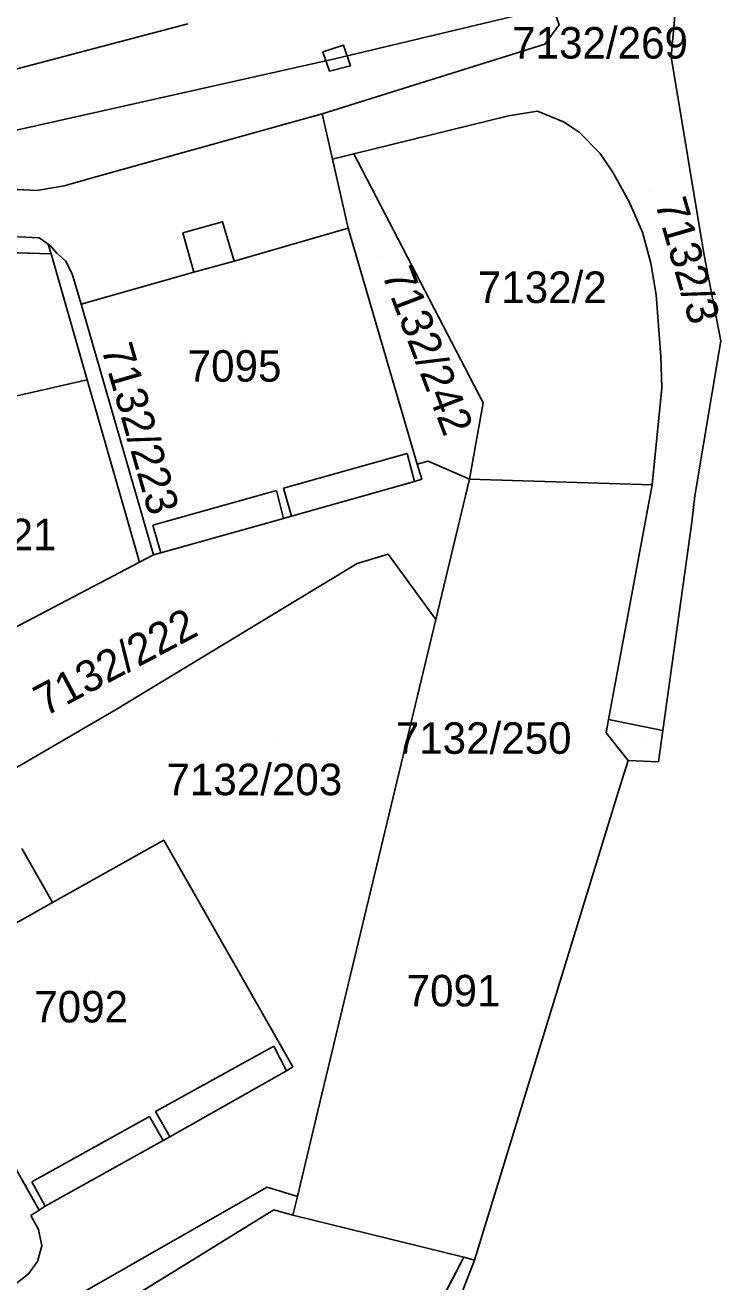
# Model space of a CAD drawing. Extents: x -266199 to -261993, y -1239047 to -1235108.
# Drawn here: x -263440.5 to -263396.4, y -1236758.8 to -1236679 of the extents above; entities that cross this region are included whole.
import ezdxf

# ---------------------------------------------------------------- set-up
doc = ezdxf.new("R2010")
doc.units = 0
for name, color, linetype in [('body_kn', 7, 'Continuous'), ('kladpar_druhypozemkov', 7, 'Continuous'), ('kladpar_hranice', 7, 'Continuous'), ('kladpar_parcelnecisla', 7, 'Continuous'), ('kladpar_plochy', 7, 'Continuous'), ('kladpar_sipky', 7, 'Continuous'), ('linie', 7, 'Continuous'), ('zappar_hrandruhpozemk', 7, 'Continuous'), ('znacky', 7, 'Continuous'), ('zuob_linie', 7, 'Continuous'), ('zuob_plochy', 7, 'Continuous')]:
    doc.layers.add(name, color=color, linetype=linetype)

msp = doc.modelspace()

# ---------------------------------------------------------------- linework, layer by layer
at = {"layer": 'body_kn'}
for p, q in [((-263420.35, -1236680.25), (-263420.35, -1236680.25)), ((-263407.58, -1236680.2), (-263407.58, -1236680.2)), ((-263421.66, -1236680.69), (-263421.66, -1236680.69)), ((-263420.82, -1236681.11), (-263420.82, -1236681.11)), ((-263420.82, -1236681.11), (-263420.82, -1236681.11)), ((-263399.57, -1236680.99), (-263399.57, -1236680.99)), ((-263421.25, -1236681.91), (-263421.25, -1236681.91)), ((-263421.25, -1236681.91), (-263421.25, -1236681.91)), ((-263419.91, -1236681.57), (-263419.91, -1236681.57)), ((-263421.7, -1236684.61), (-263421.7, -1236684.61)), ((-263409.88, -1236684.74), (-263409.88, -1236684.74)), ((-263408.05, -1236684.44), (-263408.05, -1236684.44)), ((-263406.4, -1236685.12), (-263406.4, -1236685.12)), ((-263405.4, -1236685.79), (-263405.4, -1236685.79)), ((-263421.05, -1236687.49), (-263421.05, -1236687.49)), ((-263421.05, -1236687.49), (-263421.05, -1236687.49)), ((-263419.7, -1236687.15), (-263419.7, -1236687.15)), ((-263404.06, -1236687.13), (-263404.06, -1236687.13)), ((-263436.07, -1236688.62), (-263436.07, -1236688.62)), ((-263403.24, -1236688.37), (-263403.24, -1236688.37)), ((-263439.81, -1236689.49), (-263439.81, -1236689.49)), ((-263438.08, -1236689.19), (-263438.08, -1236689.19)), ((-263402.23, -1236690.21), (-263402.23, -1236690.21)), ((-263428.02, -1236691.47), (-263428.02, -1236691.47)), ((-263430.54, -1236692.17), (-263430.54, -1236692.17)), ((-263420.06, -1236691.88), (-263420.06, -1236691.88)), ((-263401.38, -1236692.13), (-263401.38, -1236692.13)), ((-263439.66, -1236692.49), (-263439.66, -1236692.49)), ((-263439.08, -1236692.9), (-263439.08, -1236692.9)), ((-263438.99, -1236692.97), (-263438.99, -1236692.97)), ((-263438.91, -1236693.51), (-263438.91, -1236693.51)), ((-263438.91, -1236693.51), (-263438.91, -1236693.51)), ((-263438.54, -1236693.47), (-263438.54, -1236693.47)), ((-263437.99, -1236693.95), (-263437.99, -1236693.95)), ((-263397.48, -1236693.49), (-263397.48, -1236693.49)), ((-263429.84, -1236694.68), (-263429.84, -1236694.68)), ((-263429.84, -1236694.68), (-263429.84, -1236694.68)), ((-263427.29, -1236693.97), (-263427.29, -1236693.97)), ((-263400.85, -1236694.1), (-263400.85, -1236694.1)), ((-263437.56, -1236694.79), (-263437.56, -1236694.79)), ((-263400.52, -1236696.12), (-263400.52, -1236696.12)), ((-263436.99, -1236696.7), (-263436.99, -1236696.7)), ((-263436.99, -1236696.7), (-263436.99, -1236696.7)), ((-263396.41, -1236699.04), (-263396.41, -1236699.04)), ((-263400.22, -1236700.04), (-263400.22, -1236700.04)), ((-263436.62, -1236701.52), (-263436.62, -1236701.52)), ((-263436.62, -1236701.52), (-263436.62, -1236701.52)), ((-263400.16, -1236702.02), (-263400.16, -1236702.02)), ((-263411.48, -1236702.97), (-263411.48, -1236702.97)), ((-263416.32, -1236706.18), (-263416.32, -1236706.18)), ((-263414.98, -1236706.67), (-263414.98, -1236706.67)), ((-263415.67, -1236706.87), (-263415.67, -1236706.87)), ((-263415.84, -1236707.97), (-263415.84, -1236707.97)), ((-263415.39, -1236707.83), (-263415.39, -1236707.83)), ((-263412.35, -1236707.81), (-263412.35, -1236707.81)), ((-263412.35, -1236707.81), (-263412.35, -1236707.81)), ((-263400.77, -1236708.18), (-263400.77, -1236708.18)), ((-263424.61, -1236708.53), (-263424.61, -1236708.53)), ((-263424.15, -1236708.39), (-263424.15, -1236708.39)), ((-263398.05, -1236708.88), (-263398.05, -1236708.88)), ((-263424.15, -1236710.31), (-263424.15, -1236710.31)), ((-263424.15, -1236710.31), (-263424.15, -1236710.31)), ((-263423.65, -1236710.16), (-263423.65, -1236710.16)), ((-263423.65, -1236710.16), (-263423.65, -1236710.16)), ((-263398.26, -1236710.56), (-263398.26, -1236710.56)), ((-263432.44, -1236710.74), (-263432.44, -1236710.74)), ((-263433.3, -1236713.1), (-263433.3, -1236713.1)), ((-263433.3, -1236713.1), (-263433.3, -1236713.1)), ((-263432.4, -1236712.63), (-263432.4, -1236712.63)), ((-263431.95, -1236712.5), (-263431.95, -1236712.5)), ((-263431.95, -1236712.5), (-263431.95, -1236712.5)), ((-263417.52, -1236712.58), (-263417.52, -1236712.58)), ((-263419.48, -1236713.17), (-263419.48, -1236713.17)), ((-263414.49, -1236716.73), (-263414.49, -1236716.73)), ((-263434.81, -1236722.46), (-263434.81, -1236722.46)), ((-263403.53, -1236723.09), (-263403.53, -1236723.09)), ((-263403.53, -1236723.09), (-263403.53, -1236723.09)), ((-263403.68, -1236723.93), (-263403.68, -1236723.93)), ((-263400.1, -1236723.79), (-263400.1, -1236723.79)), ((-263402.3, -1236725.68), (-263402.3, -1236725.68)), ((-263402.3, -1236725.68), (-263402.3, -1236725.68)), ((-263400.37, -1236725.77), (-263400.37, -1236725.77)), ((-263402.92, -1236727.7), (-263402.92, -1236727.7)), ((-263431.76, -1236730.74), (-263431.76, -1236730.74)), ((-263439.31, -1236733.83), (-263439.31, -1236733.83)), ((-263438.81, -1236734.7), (-263438.81, -1236734.7)), ((-263438.81, -1236734.7), (-263438.81, -1236734.7)), ((-263424.78, -1236743.82), (-263424.78, -1236743.82)), ((-263423.96, -1236745.4), (-263423.96, -1236745.4)), ((-263423.96, -1236745.4), (-263423.96, -1236745.4)), ((-263423.57, -1236745.15), (-263423.57, -1236745.15)), ((-263432.29, -1236747.97), (-263432.29, -1236747.97)), ((-263421.98, -1236747.94), (-263421.98, -1236747.94)), ((-263432.66, -1236748.29), (-263432.66, -1236748.29)), ((-263431.79, -1236749.82), (-263431.79, -1236749.82)), ((-263431.79, -1236749.82), (-263431.79, -1236749.82)), ((-263431.38, -1236749.58), (-263431.38, -1236749.58)), ((-263440.13, -1236752.45), (-263440.13, -1236752.45)), ((-263425.19, -1236752.79), (-263425.19, -1236752.79)), ((-263423.28, -1236753.37), (-263423.28, -1236753.37)), ((-263423.28, -1236753.37), (-263423.28, -1236753.37)), ((-263440.18, -1236754.59), (-263440.18, -1236754.59)), ((-263439.66, -1236754.24), (-263439.66, -1236754.24)), ((-263439.66, -1236754.24), (-263439.66, -1236754.24)), ((-263439.27, -1236753.99), (-263439.27, -1236753.99)), ((-263424.78, -1236754.23), (-263424.78, -1236754.23)), ((-263423.57, -1236754.56), (-263423.57, -1236754.56)), ((-263423.57, -1236754.56), (-263423.57, -1236754.56)), ((-263439.7, -1236755.46), (-263439.7, -1236755.46)), ((-263439.5, -1236756.51), (-263439.5, -1236756.51)), ((-263439.77, -1236757.5), (-263439.77, -1236757.5)), ((-263412.71, -1236757.23), (-263412.71, -1236757.23)), ((-263412.71, -1236757.23), (-263412.71, -1236757.23)), ((-263412.03, -1236757.42), (-263412.03, -1236757.42)), ((-263412.03, -1236757.42), (-263412.03, -1236757.42)), ((-263440.33, -1236758.28), (-263440.33, -1236758.28))]:
    msp.add_line(p, q, dxfattribs=at)
at = {"layer": 'kladpar_druhypozemkov'}
for p, q in [((-263420.19, -1236681.34), (-263420.19, -1236681.34)), ((-263400.95, -1236689.52), (-263400.95, -1236689.52)), ((-263418.12, -1236693.77), (-263418.12, -1236693.77)), ((-263407.27, -1236694.03), (-263407.27, -1236694.03)), ((-263426.8, -1236699.03), (-263426.8, -1236699.03)), ((-263436.31, -1236700.54), (-263436.31, -1236700.54)), ((-263434.78, -1236718.4), (-263434.78, -1236718.4)), ((-263424.79, -1236724.49), (-263424.79, -1236724.49)), ((-263401.41, -1236724.48), (-263401.41, -1236724.48)), ((-263413.51, -1236738.4), (-263413.51, -1236738.4)), ((-263436.5, -1236739.72), (-263436.5, -1236739.72))]:
    msp.add_line(p, q, dxfattribs=at)
at = {"layer": 'kladpar_hranice'}
for p, q in [((-263407.58, -1236680.2), (-263421.7, -1236684.61)), ((-263403.68, -1236723.93), (-263403.53, -1236723.09)), ((-263402.3, -1236725.68), (-263403.68, -1236723.93)), ((-263403.68, -1236723.93), (-263402.3, -1236725.68)), ((-263439.66, -1236754.24), (-263447.84, -1236739.77)), ((-263412.71, -1236757.23), (-263423.57, -1236754.56)), ((-263412.71, -1236757.23), (-263423.85, -1236778.52)), ((-263412.03, -1236757.42), (-263412.71, -1236757.23))]:
    msp.add_line(p, q, dxfattribs=at)
for points in [[(-263410.6, -1236664.89), (-263408.72, -1236672.16), (-263408.49, -1236673.05), (-263408.34, -1236674.16), (-263406.67, -1236678.97), (-263407.58, -1236680.2)], [(-263399.28, -1236677.92), (-263399.57, -1236680.99), (-263397.48, -1236693.49), (-263396.41, -1236699.04), (-263398.05, -1236708.88), (-263398.26, -1236710.56), (-263400.1, -1236723.79), (-263403.53, -1236723.09), (-263400.77, -1236708.18), (-263400.16, -1236702.02), (-263400.22, -1236700.04), (-263400.52, -1236696.12), (-263400.85, -1236694.1), (-263401.38, -1236692.13), (-263402.23, -1236690.21), (-263403.24, -1236688.37), (-263404.06, -1236687.13), (-263405.4, -1236685.79), (-263406.4, -1236685.12), (-263408.05, -1236684.44), (-263409.88, -1236684.74), (-263419.7, -1236687.15), (-263421.05, -1236687.49)], [(-263421.05, -1236687.49), (-263421.7, -1236684.61), (-263407.58, -1236680.2), (-263406.67, -1236678.97)], [(-263421.25, -1236681.91), (-263421.66, -1236680.69), (-263420.35, -1236680.25), (-263419.91, -1236681.57), (-263421.25, -1236681.91)], [(-263420.35, -1236680.25), (-263421.66, -1236680.69), (-263421.25, -1236681.91), (-263419.91, -1236681.57), (-263420.35, -1236680.25)], [(-263421.7, -1236684.61), (-263436.07, -1236688.62), (-263438.08, -1236689.19), (-263439.81, -1236689.49), (-263465.96, -1236688.14), (-263461.53, -1236687.12), (-263462.2, -1236683.59), (-263493.45, -1236691.14), (-263494.62, -1236691.06), (-263495.71, -1236690.85), (-263496.58, -1236690.21), (-263497.36, -1236689.19)], [(-263465.96, -1236688.14), (-263439.81, -1236689.49), (-263438.08, -1236689.19), (-263436.07, -1236688.62), (-263421.7, -1236684.61), (-263421.05, -1236687.49), (-263420.06, -1236691.88), (-263427.29, -1236693.97), (-263428.02, -1236691.47), (-263430.54, -1236692.17), (-263429.84, -1236694.68), (-263436.99, -1236696.7), (-263437.56, -1236694.79), (-263437.99, -1236693.95), (-263438.54, -1236693.47), (-263438.99, -1236692.97), (-263439.08, -1236692.9), (-263438.91, -1236693.51), (-263469.29, -1236692.64)], [(-263412.35, -1236707.81), (-263411.48, -1236702.97), (-263419.7, -1236687.15), (-263409.88, -1236684.74), (-263408.05, -1236684.44), (-263406.4, -1236685.12), (-263405.4, -1236685.79), (-263404.06, -1236687.13), (-263403.24, -1236688.37), (-263402.23, -1236690.21), (-263401.38, -1236692.13), (-263400.85, -1236694.1), (-263400.52, -1236696.12), (-263400.22, -1236700.04), (-263400.16, -1236702.02), (-263400.77, -1236708.18), (-263412.35, -1236707.81)], [(-263421.05, -1236687.49), (-263419.7, -1236687.15), (-263411.48, -1236702.97), (-263412.35, -1236707.81), (-263414.98, -1236706.67), (-263415.67, -1236706.87), (-263420.06, -1236691.88), (-263421.05, -1236687.49)], [(-263436.99, -1236696.7), (-263429.84, -1236694.68), (-263430.54, -1236692.17), (-263428.02, -1236691.47), (-263427.29, -1236693.97), (-263420.06, -1236691.88), (-263415.67, -1236706.87), (-263415.39, -1236707.83)], [(-263469.29, -1236692.64), (-263438.91, -1236693.51), (-263436.62, -1236701.52), (-263458.01, -1236706.39), (-263469.29, -1236692.64)], [(-263438.91, -1236693.51), (-263439.08, -1236692.9), (-263438.99, -1236692.97), (-263438.54, -1236693.47), (-263437.99, -1236693.95), (-263437.56, -1236694.79), (-263436.99, -1236696.7), (-263432.4, -1236712.63), (-263433.3, -1236713.1), (-263436.62, -1236701.52), (-263438.91, -1236693.51)], [(-263431.95, -1236712.5), (-263432.4, -1236712.63), (-263436.99, -1236696.7)], [(-263436.62, -1236701.52), (-263433.3, -1236713.1), (-263446.72, -1236720.14), (-263457.01, -1236707.6), (-263458.01, -1236706.39), (-263436.62, -1236701.52)], [(-263415.39, -1236707.83), (-263415.67, -1236706.87), (-263414.98, -1236706.67), (-263412.35, -1236707.81), (-263414.49, -1236716.73), (-263417.52, -1236712.58), (-263419.48, -1236713.17), (-263434.81, -1236722.46), (-263441.57, -1236726.41), (-263441.74, -1236726.2), (-263446.72, -1236720.14), (-263433.3, -1236713.1)], [(-263431.95, -1236712.5), (-263424.15, -1236710.31), (-263423.65, -1236710.16), (-263415.84, -1236707.97), (-263415.39, -1236707.83)], [(-263415.39, -1236707.83), (-263415.84, -1236707.97), (-263423.65, -1236710.16), (-263424.15, -1236710.31), (-263431.95, -1236712.5)], [(-263423.57, -1236754.56), (-263423.28, -1236753.37), (-263421.98, -1236747.94), (-263414.49, -1236716.73), (-263412.35, -1236707.81), (-263400.77, -1236708.18), (-263403.53, -1236723.09), (-263403.68, -1236723.93)], [(-263459.75, -1236738.23), (-263456.07, -1236735.87), (-263451.78, -1236733.04), (-263447.56, -1236730.25), (-263442.94, -1236727.21), (-263441.57, -1236726.41), (-263434.81, -1236722.46), (-263419.48, -1236713.17), (-263417.52, -1236712.58), (-263414.49, -1236716.73), (-263421.98, -1236747.94), (-263423.28, -1236753.37), (-263423.57, -1236754.56), (-263424.78, -1236754.23), (-263438.69, -1236762.81), (-263447.15, -1236769.85)], [(-263433.3, -1236713.1), (-263432.4, -1236712.63), (-263431.95, -1236712.5)], [(-263403.53, -1236723.09), (-263400.1, -1236723.79), (-263400.37, -1236725.77), (-263402.3, -1236725.68)], [(-263402.3, -1236725.68), (-263402.92, -1236727.7), (-263412.03, -1236757.42)], [(-263447.84, -1236739.77), (-263440.77, -1236735.8), (-263438.81, -1236734.7), (-263431.76, -1236730.74), (-263423.57, -1236745.15)], [(-263423.57, -1236745.15), (-263431.76, -1236730.74), (-263438.81, -1236734.7), (-263440.77, -1236735.8)], [(-263440.77, -1236735.8), (-263447.84, -1236739.77), (-263439.66, -1236754.24)], [(-263439.66, -1236754.24), (-263439.27, -1236753.99), (-263431.79, -1236749.82), (-263431.38, -1236749.58), (-263423.96, -1236745.4), (-263423.57, -1236745.15)], [(-263423.57, -1236745.15), (-263423.96, -1236745.4), (-263431.38, -1236749.58), (-263431.79, -1236749.82), (-263439.27, -1236753.99), (-263439.66, -1236754.24)], [(-263438.69, -1236762.81), (-263424.78, -1236754.23), (-263423.57, -1236754.56), (-263412.71, -1236757.23)], [(-263412.03, -1236757.42), (-263419.86, -1236777.6), (-263427.8, -1236795.6), (-263433.94, -1236814.03), (-263438.41, -1236833.92), (-263439.02, -1236840.37)], [(-263423.85, -1236778.52), (-263412.71, -1236757.23), (-263412.03, -1236757.42)]]:
    msp.add_lwpolyline(points, dxfattribs=at)
at = {"layer": 'kladpar_plochy'}
for p, q in [((-263406.67, -1236678.97), (-263407.58, -1236680.2)), ((-263407.58, -1236680.2), (-263421.7, -1236684.61)), ((-263420.35, -1236680.25), (-263421.66, -1236680.69)), ((-263419.91, -1236681.57), (-263420.35, -1236680.25)), ((-263421.66, -1236680.69), (-263421.25, -1236681.91)), ((-263421.25, -1236681.91), (-263419.91, -1236681.57)), ((-263436.07, -1236688.62), (-263421.7, -1236684.61)), ((-263421.7, -1236684.61), (-263436.07, -1236688.62)), ((-263421.7, -1236684.61), (-263421.05, -1236687.49)), ((-263421.05, -1236687.49), (-263420.06, -1236691.88)), ((-263465.96, -1236688.14), (-263439.81, -1236689.49)), ((-263439.81, -1236689.49), (-263465.96, -1236688.14)), ((-263438.08, -1236689.19), (-263436.07, -1236688.62)), ((-263436.07, -1236688.62), (-263438.08, -1236689.19)), ((-263439.81, -1236689.49), (-263438.08, -1236689.19)), ((-263438.08, -1236689.19), (-263439.81, -1236689.49)), ((-263428.02, -1236691.47), (-263430.54, -1236692.17)), ((-263427.29, -1236693.97), (-263428.02, -1236691.47)), ((-263430.54, -1236692.17), (-263429.84, -1236694.68)), ((-263420.06, -1236691.88), (-263427.29, -1236693.97)), ((-263438.91, -1236693.51), (-263469.29, -1236692.64)), ((-263438.99, -1236692.97), (-263439.08, -1236692.9)), ((-263439.08, -1236692.9), (-263438.91, -1236693.51)), ((-263438.54, -1236693.47), (-263438.99, -1236692.97)), ((-263437.99, -1236693.95), (-263438.54, -1236693.47)), ((-263437.56, -1236694.79), (-263437.99, -1236693.95)), ((-263429.84, -1236694.68), (-263436.99, -1236696.7)), ((-263436.99, -1236696.7), (-263437.56, -1236694.79)), ((-263419.48, -1236713.17), (-263417.52, -1236712.58)), ((-263417.52, -1236712.58), (-263414.49, -1236716.73)), ((-263434.81, -1236722.46), (-263419.48, -1236713.17)), ((-263414.49, -1236716.73), (-263421.98, -1236747.94)), ((-263441.57, -1236726.41), (-263434.81, -1236722.46)), ((-263431.76, -1236730.74), (-263438.81, -1236734.7)), ((-263423.57, -1236745.15), (-263431.76, -1236730.74)), ((-263438.81, -1236734.7), (-263440.77, -1236735.8)), ((-263447.84, -1236739.77), (-263439.66, -1236754.24)), ((-263431.38, -1236749.58), (-263423.96, -1236745.4)), ((-263423.96, -1236745.4), (-263423.57, -1236745.15)), ((-263421.98, -1236747.94), (-263423.28, -1236753.37)), ((-263439.27, -1236753.99), (-263431.79, -1236749.82)), ((-263431.79, -1236749.82), (-263431.38, -1236749.58)), ((-263423.28, -1236753.37), (-263423.57, -1236754.56)), ((-263439.66, -1236754.24), (-263439.27, -1236753.99)), ((-263424.78, -1236754.23), (-263438.69, -1236762.81)), ((-263423.57, -1236754.56), (-263424.78, -1236754.23))]:
    msp.add_line(p, q, dxfattribs=at)
msp.add_lwpolyline([(-263399.28, -1236677.92), (-263399.57, -1236680.99), (-263397.48, -1236693.49), (-263396.41, -1236699.04), (-263398.05, -1236708.88), (-263398.26, -1236710.56), (-263400.1, -1236723.79), (-263403.53, -1236723.09), (-263400.77, -1236708.18), (-263400.16, -1236702.02), (-263400.22, -1236700.04), (-263400.52, -1236696.12), (-263400.85, -1236694.1), (-263401.38, -1236692.13), (-263402.23, -1236690.21), (-263403.24, -1236688.37), (-263404.06, -1236687.13), (-263405.4, -1236685.79), (-263406.4, -1236685.12), (-263408.05, -1236684.44), (-263409.88, -1236684.74), (-263419.7, -1236687.15), (-263421.05, -1236687.49), (-263421.7, -1236684.61), (-263407.58, -1236680.2), (-263406.67, -1236678.97)], dxfattribs=at)
for points in [[(-263421.25, -1236681.91), (-263421.66, -1236680.69), (-263420.35, -1236680.25), (-263419.91, -1236681.57)], [(-263412.35, -1236707.81), (-263411.48, -1236702.97), (-263419.7, -1236687.15), (-263409.88, -1236684.74), (-263408.05, -1236684.44), (-263406.4, -1236685.12), (-263405.4, -1236685.79), (-263404.06, -1236687.13), (-263403.24, -1236688.37), (-263402.23, -1236690.21), (-263401.38, -1236692.13), (-263400.85, -1236694.1), (-263400.52, -1236696.12), (-263400.22, -1236700.04), (-263400.16, -1236702.02), (-263400.77, -1236708.18)], [(-263421.05, -1236687.49), (-263419.7, -1236687.15), (-263411.48, -1236702.97), (-263412.35, -1236707.81), (-263414.98, -1236706.67), (-263415.67, -1236706.87), (-263420.06, -1236691.88)], [(-263436.99, -1236696.7), (-263429.84, -1236694.68), (-263430.54, -1236692.17), (-263428.02, -1236691.47), (-263427.29, -1236693.97), (-263420.06, -1236691.88), (-263415.67, -1236706.87), (-263415.39, -1236707.83), (-263415.84, -1236707.97), (-263423.65, -1236710.16), (-263424.15, -1236710.31), (-263431.95, -1236712.5), (-263432.4, -1236712.63)], [(-263469.29, -1236692.64), (-263438.91, -1236693.51), (-263436.62, -1236701.52), (-263458.01, -1236706.39)], [(-263438.91, -1236693.51), (-263439.08, -1236692.9), (-263438.99, -1236692.97), (-263438.54, -1236693.47), (-263437.99, -1236693.95), (-263437.56, -1236694.79), (-263436.99, -1236696.7), (-263432.4, -1236712.63), (-263433.3, -1236713.1), (-263436.62, -1236701.52)], [(-263436.62, -1236701.52), (-263433.3, -1236713.1), (-263446.72, -1236720.14), (-263457.01, -1236707.6), (-263458.01, -1236706.39)], [(-263433.3, -1236713.1), (-263432.4, -1236712.63), (-263431.95, -1236712.5), (-263424.15, -1236710.31), (-263423.65, -1236710.16), (-263415.84, -1236707.97), (-263415.39, -1236707.83), (-263415.67, -1236706.87), (-263414.98, -1236706.67), (-263412.35, -1236707.81), (-263414.49, -1236716.73), (-263417.52, -1236712.58), (-263419.48, -1236713.17), (-263434.81, -1236722.46), (-263441.57, -1236726.41), (-263441.74, -1236726.2), (-263446.72, -1236720.14)], [(-263423.57, -1236754.56), (-263423.28, -1236753.37), (-263421.98, -1236747.94), (-263414.49, -1236716.73), (-263412.35, -1236707.81), (-263400.77, -1236708.18), (-263403.53, -1236723.09), (-263403.68, -1236723.93), (-263402.3, -1236725.68), (-263402.92, -1236727.7), (-263412.03, -1236757.42), (-263412.71, -1236757.23)], [(-263403.53, -1236723.09), (-263400.1, -1236723.79), (-263400.37, -1236725.77), (-263402.3, -1236725.68), (-263403.68, -1236723.93)], [(-263447.84, -1236739.77), (-263440.77, -1236735.8), (-263438.81, -1236734.7), (-263431.76, -1236730.74), (-263423.57, -1236745.15), (-263423.96, -1236745.4), (-263431.38, -1236749.58), (-263431.79, -1236749.82), (-263439.27, -1236753.99), (-263439.66, -1236754.24)], [(-263438.69, -1236762.81), (-263424.78, -1236754.23), (-263423.57, -1236754.56), (-263412.71, -1236757.23), (-263423.85, -1236778.52)], [(-263440.3, -1236837.96), (-263438.08, -1236827.39), (-263434.11, -1236808.49), (-263432.89, -1236804.37), (-263428.4, -1236794.76), (-263423.85, -1236778.52), (-263412.71, -1236757.23), (-263412.03, -1236757.42), (-263419.86, -1236777.6), (-263427.8, -1236795.6), (-263433.94, -1236814.03), (-263438.41, -1236833.92), (-263439.02, -1236840.37), (-263439.67, -1236840.29)]]:
    msp.add_lwpolyline(points, close=True, dxfattribs=at)
at = {"layer": 'kladpar_sipky'}
for p, q in [((-263421.18, -1236681.17), (-263421.18, -1236681.17)), ((-263402.84, -1236723.64), (-263402.84, -1236723.64))]:
    msp.add_line(p, q, dxfattribs=at)
at = {"layer": 'linie'}
msp.add_lwpolyline([(-263636.25, -1236729.99), (-263531.92, -1236706.03), (-263420.82, -1236681.11), (-263399.14, -1236675.91)], dxfattribs=at)
at = {"layer": 'zappar_hrandruhpozemk'}
for p, q in [((-263430.23, -1236678.91), (-263461.53, -1236687.12)), ((-263430.23, -1236678.91), (-263461.53, -1236687.12)), ((-263470.54, -1236691.12), (-263439.66, -1236692.49)), ((-263439.66, -1236692.49), (-263439.08, -1236692.9)), ((-263429.84, -1236694.68), (-263427.29, -1236693.97)), ((-263424.15, -1236708.39), (-263416.32, -1236706.18)), ((-263416.32, -1236706.18), (-263415.84, -1236707.97)), ((-263424.61, -1236708.53), (-263432.44, -1236710.74)), ((-263424.15, -1236710.31), (-263424.61, -1236708.53)), ((-263423.65, -1236710.16), (-263424.15, -1236708.39)), ((-263432.44, -1236710.74), (-263431.95, -1236712.5)), ((-263424.78, -1236743.82), (-263432.29, -1236747.97)), ((-263423.96, -1236745.4), (-263424.78, -1236743.82)), ((-263432.29, -1236747.97), (-263431.38, -1236749.58)), ((-263432.66, -1236748.29), (-263440.13, -1236752.45)), ((-263431.79, -1236749.82), (-263432.66, -1236748.29)), ((-263440.13, -1236752.45), (-263439.27, -1236753.99)), ((-263445.79, -1236762.55), (-263440.33, -1236758.28))]:
    msp.add_line(p, q, dxfattribs=at)
for points in [[(-263438.81, -1236734.7), (-263439.31, -1236733.83), (-263440.77, -1236731.27)], [(-263423.28, -1236753.37), (-263425.19, -1236752.79), (-263436.68, -1236759.34)], [(-263440.33, -1236758.28), (-263439.77, -1236757.5), (-263439.5, -1236756.51), (-263439.7, -1236755.46), (-263440.18, -1236754.59), (-263439.66, -1236754.24)]]:
    msp.add_lwpolyline(points, dxfattribs=at)
at = {"layer": 'znacky'}
msp.add_line((-263420.82, -1236681.11), (-263420.82, -1236681.11), dxfattribs=at)
at = {"layer": 'zuob_linie'}
msp.add_lwpolyline([(-263399.28, -1236677.92), (-263399.57, -1236680.99), (-263397.48, -1236693.49), (-263396.41, -1236699.04), (-263398.05, -1236708.88), (-263398.26, -1236710.56), (-263400.1, -1236723.79), (-263400.37, -1236725.77), (-263402.3, -1236725.68), (-263402.92, -1236727.7), (-263412.03, -1236757.42), (-263419.86, -1236777.6), (-263427.8, -1236795.6), (-263433.94, -1236814.03), (-263438.41, -1236833.92), (-263439.02, -1236840.37), (-263439.67, -1236840.29), (-263447.43, -1236839.37), (-263452.51, -1236858)], dxfattribs=at)
at = {"layer": 'zuob_plochy'}
msp.add_lwpolyline([(-263399.28, -1236677.92), (-263399.57, -1236680.99), (-263397.48, -1236693.49), (-263396.41, -1236699.04), (-263398.05, -1236708.88), (-263398.26, -1236710.56), (-263400.1, -1236723.79), (-263400.37, -1236725.77), (-263402.3, -1236725.68), (-263402.92, -1236727.7), (-263412.03, -1236757.42), (-263419.86, -1236777.6), (-263427.8, -1236795.6), (-263433.94, -1236814.03), (-263438.41, -1236833.92), (-263439.02, -1236840.37), (-263439.67, -1236840.29), (-263447.43, -1236839.37), (-263452.51, -1236858)], dxfattribs=at)

# ---------------------------------------------------------------- texts
at = {"layer": 'kladpar_parcelnecisla'}
for s, p in [('7132/269', (-263409.651, -1236681.11)), ('7132/2', (-263411.829, -1236696.63)), ('7095', (-263430.239, -1236701.63)), ('7132/221', (-263449.718, -1236712.33)), ('7132/250', (-263417.037, -1236725.26)), ('7132/203', (-263431.585, -1236727.89)), ('7091', (-263416.345, -1236741.3)), ('7092', (-263439.971, -1236742.32))]:
    msp.add_text(s, height=2, dxfattribs=at).set_placement(p)
for s, rotation, p in [('7132/3', 286, (-263400.603, -1236690.262)), ('7132/242', 291, (-263417.939, -1236694.785)), ('7132/223', 286, (-263435.737, -1236699.507)), ('7132/222', 28, (-263439.298, -1236722.918))]:
    msp.add_text(s, height=2, rotation=rotation, dxfattribs=at).set_placement(p)

doc.saveas('drawing.dxf')
